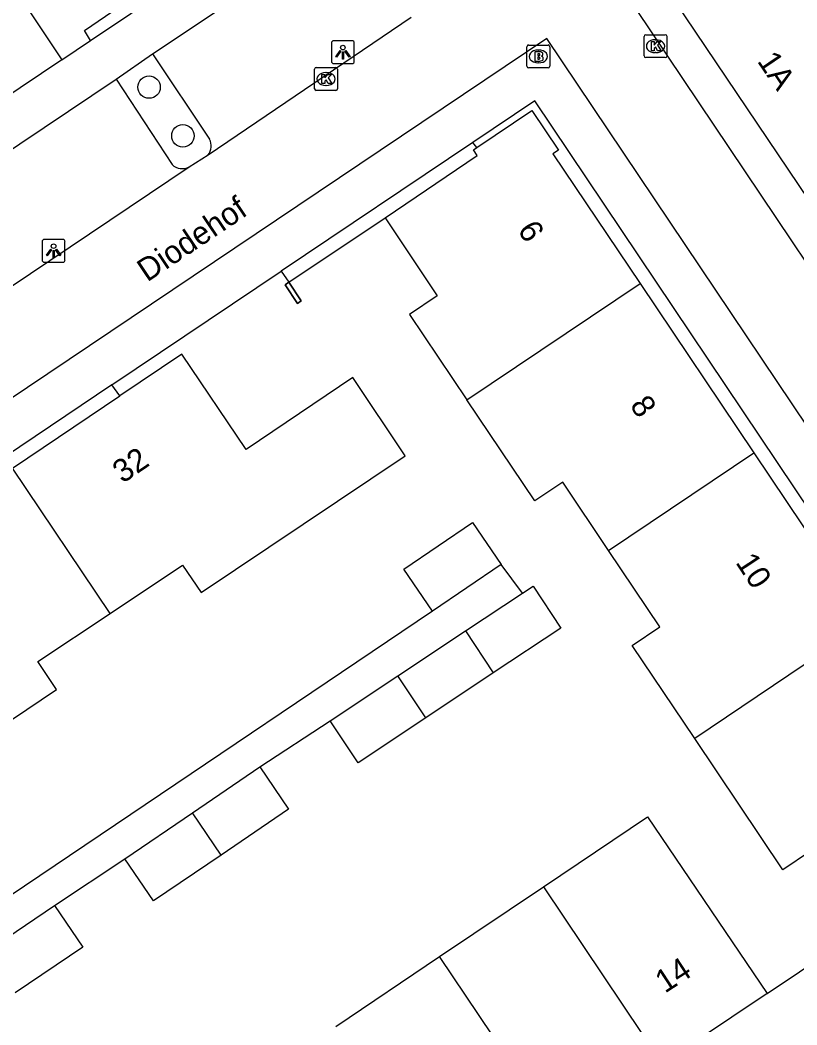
# Model space of a CAD drawing. Extents: x 158797 to 159887, y 384318 to 385255.
# Drawn here: x 158994.79 to 159028.68, y 384417.15 to 384460.99 of the extents above; entities that cross this region are included whole.
import ezdxf

# ---------------------------------------------------------------- set-up
doc = ezdxf.new("R2010")
doc.units = 0
for name, color, linetype in [('IMGEO_Boom', 7, 'Continuous'), ('IMGEO_Brandkraan', 7, 'Continuous'), ('IMGEO_Haag', 7, 'Continuous'), ('IMGEO_Kolk', 7, 'Continuous'), ('IMGEO_Lichtpunt', 7, 'Continuous'), ('IMGEO_Muur', 7, 'Continuous'), ('IMGEO_Openbare_ruimte_label', 7, 'Continuous'), ('IMGEO_Pand', 7, 'Continuous'), ('IMGEO_Pand_nummerreeks', 7, 'Continuous'), ('IMGEO_Parkeervlak_open', 7, 'Continuous'), ('IMGEO_Rijbaan_lokaal_open', 7, 'Continuous'), ('IMGEO_Voetpad_open', 7, 'Continuous')]:
    doc.layers.add(name, color=color, linetype=linetype)

msp = doc.modelspace()

# ---------------------------------------------------------------- linework, layer by layer
at = {"layer": 'IMGEO_Boom'}
for centre in [(159000.415, 384458.068), (159001.891, 384455.941)]:
    msp.add_circle(centre, 0.489, dxfattribs=at)
at = {"layer": 'IMGEO_Brandkraan'}
for p, q in [((159016.971, 384459.905), (159017.823, 384459.905)), ((159016.896, 384458.979), (159016.896, 384459.831)), ((159017.384, 384459.685), (159017.409, 384459.685)), ((159017.897, 384459.831), (159017.897, 384458.979)), ((159017.407, 384459.125), (159017.382, 384459.125)), ((159017.823, 384458.905), (159016.971, 384458.905))]:
    msp.add_line(p, q, dxfattribs=at)
for points in [[(159016.971, 384459.905), (159017.823, 384459.905)], [(159016.896, 384458.979), (159016.896, 384459.831)], [(159017.244, 384459.605), (159017.244, 384459.205), (159017.457, 384459.205)], [(159017.475, 384459.605), (159017.244, 384459.605)], [(159017.423, 384459.524), (159017.369, 384459.524), (159017.369, 384459.448)], [(159017.369, 384459.448), (159017.422, 384459.448)], [(159017.897, 384459.831), (159017.897, 384458.979)], [(159017.431, 384459.372), (159017.369, 384459.372), (159017.369, 384459.291)], [(159017.369, 384459.291), (159017.431, 384459.291)], [(159017.823, 384458.905), (159016.971, 384458.905)]]:
    msp.add_lwpolyline(points, dxfattribs=at)
for centre, radius, start, end in [((159016.973, 384459.829), 0.0765, 91.552, 178.448), ((159016.973, 384459.829), 0.0765, 91.552, 178.448), ((159017.821, 384459.829), 0.0765, 1.552, 88.448), ((159017.821, 384459.829), 0.0765, 1.552, 88.448), ((159017.424, 384459.486), 0.0379, 267.8285, 90.9355), ((159017.479, 384459.46), 0.145, 59.4692, 91.5367), ((159017.504, 384459.507), 0.0922, 285.5137, 58.1501), ((159017.432, 384459.331), 0.0404, 269.8759, 90.5077), ((159017.463, 384459.456), 0.251, 268.6676, 293.5347), ((159017.509, 384459.315), 0.105, 301.3115, 78.989), ((159016.973, 384458.981), 0.0765, 181.552, 268.448), ((159016.973, 384458.981), 0.0765, 181.552, 268.448), ((159017.821, 384458.981), 0.0765, 271.552, 358.448), ((159017.821, 384458.981), 0.0765, 271.552, 358.448)]:
    msp.add_arc(centre, radius, start, end, dxfattribs=at)
for centre, major_axis, ratio, start_param, end_param in [((159017.383, 384459.405), (-0.387, 0.002), 0.722429, 4.712389, 7.853982), ((159017.408, 384459.405), (-0.39, 0.002), 0.717154, 1.570796, 4.712389)]:
    msp.add_ellipse(centre, major_axis=major_axis, ratio=ratio, start_param=start_param, end_param=end_param, dxfattribs=at)
at = {"layer": 'IMGEO_Haag'}
for points in [[(158997.867, 384460.106), (158997.595, 384460.538), (159002.823, 384464.117)], [(159014.714, 384455.432), (159014.545, 384455.657)], [(159006.514, 384449.55), (159010.714, 384452.37)], [(159006.179, 384450.036), (159006.514, 384449.55)], [(158999.142, 384444.592), (158998.792, 384445.072)]]:
    msp.add_lwpolyline(points, dxfattribs=at)
at = {"layer": 'IMGEO_Kolk'}
for p, q in [((159022.083, 384460.353), (159022.935, 384460.353)), ((159022.008, 384459.427), (159022.008, 384460.279)), ((159022.496, 384460.133), (159022.521, 384460.133)), ((159023.009, 384460.279), (159023.009, 384459.427)), ((159022.519, 384459.573), (159022.494, 384459.573)), ((159022.935, 384459.353), (159022.083, 384459.353)), ((159007.637, 384457.998), (159007.637, 384458.85)), ((159007.712, 384458.924), (159008.564, 384458.924)), ((159008.125, 384458.704), (159008.15, 384458.704)), ((159008.638, 384458.85), (159008.638, 384457.998)), ((159008.148, 384458.144), (159008.123, 384458.144)), ((159008.564, 384457.924), (159007.712, 384457.924))]:
    msp.add_line(p, q, dxfattribs=at)
for points in [[(159022.083, 384460.353), (159022.935, 384460.353)], [(159022.008, 384459.427), (159022.008, 384460.279)], [(159022.329, 384460.053), (159022.452, 384460.053), (159022.452, 384459.902), (159022.582, 384460.053), (159022.746, 384460.053), (159022.6, 384459.902), (159022.753, 384459.653), (159022.601, 384459.653), (159022.516, 384459.817), (159022.452, 384459.75), (159022.452, 384459.653), (159022.329, 384459.653), (159022.329, 384460.053)], [(159023.009, 384460.279), (159023.009, 384459.427)], [(159022.935, 384459.353), (159022.083, 384459.353)], [(159007.637, 384457.998), (159007.637, 384458.85)], [(159007.712, 384458.924), (159008.564, 384458.924)], [(159007.958, 384458.624), (159008.081, 384458.624), (159008.081, 384458.473), (159008.211, 384458.624), (159008.375, 384458.624), (159008.229, 384458.473), (159008.382, 384458.224), (159008.23, 384458.224), (159008.145, 384458.388), (159008.081, 384458.321), (159008.081, 384458.224), (159007.958, 384458.224), (159007.958, 384458.624)], [(159008.638, 384458.85), (159008.638, 384457.998)], [(159008.564, 384457.924), (159007.712, 384457.924)]]:
    msp.add_lwpolyline(points, dxfattribs=at)
for centre, start, end in [((159022.085, 384460.277), 91.552, 178.448), ((159022.085, 384460.277), 91.552, 178.448), ((159022.933, 384460.277), 1.552, 88.448), ((159022.933, 384460.277), 1.552, 88.448), ((159022.085, 384459.429), 181.552, 268.448), ((159022.085, 384459.429), 181.552, 268.448), ((159022.933, 384459.429), 271.552, 358.448), ((159022.933, 384459.429), 271.552, 358.448), ((159007.714, 384458.848), 91.552, 178.448), ((159007.714, 384458.848), 91.552, 178.448), ((159008.562, 384458.848), 1.552, 88.448), ((159008.562, 384458.848), 1.552, 88.448), ((159007.714, 384458), 181.552, 268.448), ((159007.714, 384458), 181.552, 268.448), ((159008.562, 384458), 271.552, 358.448), ((159008.562, 384458), 271.552, 358.448)]:
    msp.add_arc(centre, 0.0765, start, end, dxfattribs=at)
for centre, major_axis, ratio, start_param, end_param in [((159022.495, 384459.853), (-0.387, 0.002), 0.722429, 4.712389, 7.853982), ((159022.52, 384459.853), (-0.39, 0.002), 0.717154, 1.570796, 4.712389), ((159008.124, 384458.424), (-0.387, 0.002), 0.722429, 4.712389, 7.853982), ((159008.149, 384458.424), (-0.39, 0.002), 0.717154, 1.570796, 4.712389)]:
    msp.add_ellipse(centre, major_axis=major_axis, ratio=ratio, start_param=start_param, end_param=end_param, dxfattribs=at)
at = {"layer": 'IMGEO_Lichtpunt'}
for p, q in [((159008.372, 384459.995), (159008.372, 384459.188)), ((159008.372, 384459.995), (159008.372, 384459.188)), ((159009.274, 384460.09), (159008.466, 384460.09)), ((159009.274, 384460.09), (159008.466, 384460.09)), ((159009.368, 384459.188), (159009.368, 384459.995)), ((159009.368, 384459.188), (159009.368, 384459.995)), ((159008.466, 384459.094), (159009.274, 384459.094)), ((159008.466, 384459.094), (159009.274, 384459.094)), ((158995.752, 384451.328), (158995.752, 384450.521)), ((158995.752, 384451.328), (158995.752, 384450.521)), ((158996.654, 384451.423), (158995.846, 384451.423)), ((158996.654, 384451.423), (158995.846, 384451.423)), ((158996.748, 384450.521), (158996.748, 384451.328)), ((158996.748, 384450.521), (158996.748, 384451.328)), ((158995.846, 384450.427), (158996.654, 384450.427)), ((158995.846, 384450.427), (158996.654, 384450.427))]:
    msp.add_line(p, q, dxfattribs=at)
for points in [[(159008.746, 384459.659), (159008.785, 384459.631), (159008.597, 384459.369), (159008.559, 384459.396), (159008.746, 384459.659)], [(159008.848, 384459.611), (159008.895, 384459.611), (159008.895, 384459.289), (159008.848, 384459.289), (159008.848, 384459.611)], [(159008.958, 384459.631), (159008.996, 384459.658), (159009.183, 384459.396), (159009.144, 384459.368), (159008.958, 384459.631)], [(158996.126, 384450.992), (158996.165, 384450.964), (158995.977, 384450.702), (158995.939, 384450.729), (158996.126, 384450.992)], [(158996.228, 384450.944), (158996.275, 384450.944), (158996.275, 384450.622), (158996.228, 384450.622), (158996.228, 384450.944)], [(158996.338, 384450.964), (158996.376, 384450.991), (158996.563, 384450.729), (158996.524, 384450.701), (158996.338, 384450.964)]]:
    msp.add_lwpolyline(points, dxfattribs=at)
for centre in [(159008.871, 384459.793), (158996.251, 384451.126)]:
    msp.add_circle(centre, 0.0994, dxfattribs=at)
for centre, start, end in [((159008.466, 384459.995), 90, 180), ((159008.466, 384459.995), 90, 180), ((159009.274, 384459.995), 0, 90), ((159009.274, 384459.995), 0, 90), ((159008.466, 384459.188), 180, 270), ((159008.466, 384459.188), 180, 270), ((159009.274, 384459.188), 270, 0), ((159009.274, 384459.188), 270, 360), ((158995.846, 384451.328), 90, 180), ((158995.846, 384451.328), 90, 180), ((158996.654, 384451.328), 0, 90), ((158996.654, 384451.328), 0, 90), ((158995.846, 384450.521), 180, 270), ((158995.846, 384450.521), 180, 270), ((158996.654, 384450.521), 270, 0), ((158996.654, 384450.521), 270, 360)]:
    msp.add_arc(centre, 0.0946, start, end, dxfattribs=at)
at = {"layer": 'IMGEO_Muur'}
for points in [[(159006.348, 384449.438), (159006.514, 384449.55), (159007.054, 384448.744)], [(159007.054, 384448.744), (159006.888, 384448.633), (159006.348, 384449.438)]]:
    msp.add_lwpolyline(points, dxfattribs=at)
at = {"layer": 'IMGEO_Pand'}
for points in [[(159009.399, 384482.514), (159030.087, 384451.818), (159051.932, 384419.406)], [(158993.501, 384463.911), (158996.604, 384459.255)], [(158996.604, 384459.255), (158992.076, 384456.215)], [(159014.714, 384455.432), (159017.118, 384457.054), (159018.275, 384455.311), (159018.034, 384455.151), (159021.833, 384449.497)], [(159010.714, 384452.37), (159014.735, 384455.085), (159014.568, 384455.334), (159014.714, 384455.432)], [(159010.714, 384452.37), (159012.989, 384448.956), (159011.778, 384448.141), (159014.279, 384444.423)], [(159006.514, 384449.55), (159006.348, 384449.438), (159006.888, 384448.633), (159007.054, 384448.744), (159006.514, 384449.55)], [(159014.279, 384444.423), (159021.833, 384449.497)], [(159021.833, 384449.497), (159026.797, 384442.107)], [(158998.723, 384435.101), (159001.871, 384437.215), (159002.689, 384436.012), (159011.59, 384441.982), (159009.298, 384445.399), (159004.658, 384442.26), (159001.847, 384446.411), (158999.142, 384444.592)], [(158994.463, 384441.445), (158999.142, 384444.592)], [(159020.461, 384437.851), (159018.46, 384440.824), (159017.249, 384440.009), (159014.279, 384444.423)], [(159020.461, 384437.851), (159026.797, 384442.107)], [(159026.797, 384442.107), (159031.761, 384434.717)], [(158998.723, 384435.101), (158994.463, 384441.445)], [(159012.778, 384435.203), (159011.53, 384437.032), (159014.52, 384439.073), (159015.768, 384437.244)], [(159024.216, 384429.649), (159021.49, 384433.707), (159022.701, 384434.522), (159020.461, 384437.851)], [(159015.768, 384437.244), (159012.778, 384435.203)], [(159016.705, 384435.99), (159017.165, 384436.296), (159018.383, 384434.462), (159015.433, 384432.504)], [(159014.215, 384434.338), (159016.705, 384435.99)], [(158989.812, 384427.365), (158996.384, 384431.781), (158995.564, 384433.001), (158998.723, 384435.101)], [(159031.761, 384434.717), (159024.216, 384429.649)], [(159011.266, 384432.379), (159014.215, 384434.338)], [(159014.215, 384434.338), (159015.433, 384432.504)], [(159008.316, 384430.42), (159011.266, 384432.379)], [(159012.484, 384430.545), (159011.266, 384432.379)], [(159015.433, 384432.504), (159012.484, 384430.545)], [(159012.484, 384430.545), (159009.534, 384428.586), (159008.316, 384430.42)], [(159031.56, 384421.332), (159029.275, 384424.736), (159028.062, 384423.922), (159024.216, 384429.649)], [(159002.305, 384426.405), (159005.25, 384428.408)], [(159005.25, 384428.408), (159006.503, 384426.566), (159003.555, 384424.561)], [(158999.354, 384424.398), (159002.305, 384426.405)], [(159003.555, 384424.561), (159002.305, 384426.405)], [(159017.616, 384423.167), (159022.165, 384426.223), (159027.382, 384418.521)], [(159003.555, 384424.561), (159000.607, 384422.556), (158999.354, 384424.398)], [(159013.089, 384420.127), (159017.616, 384423.167)], [(159017.616, 384423.167), (159022.802, 384415.447)], [(158993.346, 384420.366), (158996.288, 384422.361)], [(158996.288, 384422.361), (158997.524, 384420.538), (158994.582, 384418.543)], [(159008.563, 384417.086), (159013.089, 384420.127)], [(159018.276, 384412.406), (159013.089, 384420.127)], [(159027.382, 384418.521), (159022.802, 384415.447)]]:
    msp.add_lwpolyline(points, dxfattribs=at)
at = {"layer": 'IMGEO_Parkeervlak_open'}
for points in [[(159000.565, 384459.513), (159003.057, 384455.799)], [(158998.98, 384458.421), (159001.418, 384454.687)]]:
    msp.add_lwpolyline(points, dxfattribs=at)
for centre, radius, start, end in [((159002.484, 384455.506), 0.644, 322.4032, 27.1026), ((159001.863, 384455.163), 0.652, 226.916, 297.8947)]:
    msp.add_arc(centre, radius, start, end, dxfattribs=at)
at = {"layer": 'IMGEO_Rijbaan_lokaal_open'}
for points in [[(159008.108, 384481.658), (159049.456, 384420.063)], [(159002.994, 384455.113), (159011.846, 384461.124)], [(159041.344, 384419.489), (159043.895, 384421.261), (159017.774, 384460.19), (158973.327, 384430.334), (158974.445, 384428.713)], [(159002.168, 384454.587), (159002.994, 384455.113)], [(158990.875, 384447.009), (159002.168, 384454.587)]]:
    msp.add_lwpolyline(points, dxfattribs=at)
at = {"layer": 'IMGEO_Voetpad_open'}
for points in [[(159000.565, 384459.513), (159008.779, 384465.005)], [(158997.867, 384460.106), (159003.132, 384463.653)], [(158996.604, 384459.255), (158997.867, 384460.106)], [(158998.98, 384458.421), (159000.565, 384459.513)], [(158988.475, 384451.371), (158998.98, 384458.421)], [(159038.416, 384425.907), (159017.243, 384457.47), (159014.545, 384455.657)], [(159014.545, 384455.657), (159006.179, 384450.036)], [(158998.792, 384445.072), (159006.179, 384450.036)], [(158998.792, 384445.072), (158989.37, 384438.742)], [(159016.705, 384435.99), (159015.768, 384437.244)], [(159012.778, 384435.203), (158983.767, 384415.648)], [(159005.25, 384428.408), (159008.316, 384430.42)], [(158996.288, 384422.361), (158999.354, 384424.398)], [(159027.382, 384418.521), (159031.56, 384421.332)]]:
    msp.add_lwpolyline(points, dxfattribs=at)

# ---------------------------------------------------------------- texts
at = {"layer": 'IMGEO_Openbare_ruimte_label'}
msp.add_text('Diodehof', height=1, rotation=33.9125, dxfattribs=at).set_placement((159000.335, 384449.539))
at = {"layer": 'IMGEO_Pand_nummerreeks'}
for s, rotation, p in [('1A', 303.9819, (159026.919, 384459.203)), ('6', 301.9193, (159016.466, 384451.842)), ('8', 303.988, (159021.362, 384444.179)), ('32', 34.3259, (158999.267, 384440.752)), ('10', 303.373, (159025.974, 384437.329)), ('14', 33.1869, (159022.918, 384418.507))]:
    msp.add_text(s, height=1, rotation=rotation, dxfattribs=at).set_placement(p)

doc.saveas('drawing.dxf')
